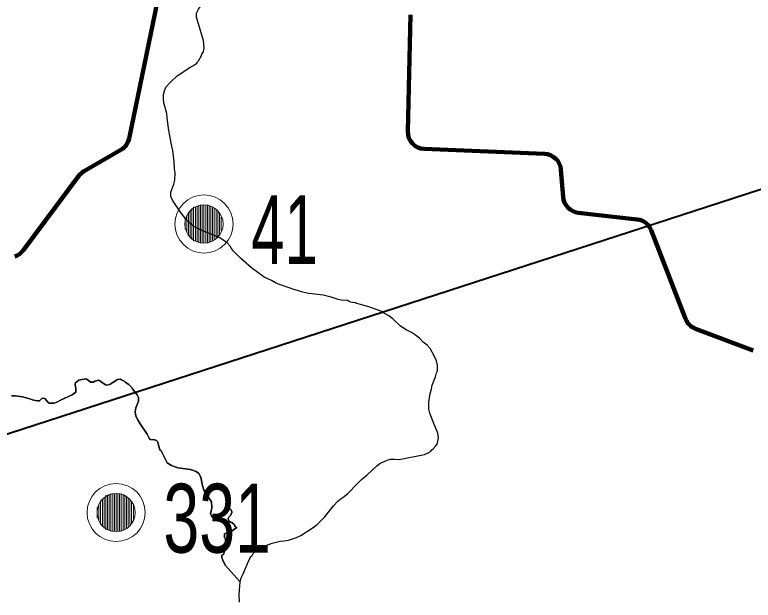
# Model space of a CAD drawing. Extents: x 553962 to 842807, y 8883888 to 9032388.
# Drawn here: x 650234 to 654521, y 8978256 to 8981655 of the extents above; entities that cross this region are included whole.
import ezdxf

# ---------------------------------------------------------------- set-up
doc = ezdxf.new("R2010")
doc.units = 0
doc.header["$LTSCALE"] = 160
for name, color, linetype, lineweight in [('15', 7, 'Continuous', 25), ('21', 7, 'Continuous', 25), ('33', 7, 'Continuous', 13), ('7', 7, 'Continuous', 90)]:
    doc.layers.add(name, color=color, linetype=linetype, lineweight=lineweight)

msp = doc.modelspace()

# ---------------------------------------------------------------- linework, layer by layer
at = {"layer": '15', "lineweight": 40}
msp.add_line((636526.5, 8974783.6), (662912, 8983353), dxfattribs=at)
at = {"layer": '21'}
for points in [[(651329.2, 8981504.8), (651324.1, 8981525.4), (651315.8, 8981549.6), (651288.9, 8981641.9), (651289.1, 8981664.6), (651299.3, 8981688.4), (651318.2, 8981711), (651333.9, 8981725), (651365.1, 8981738), (651389.3, 8981740.7), (651405.3, 8981744.7), (651413.9, 8981744.6), (651443.9, 8981738.3), (651490.1, 8981717.3), (651510.7, 8981716.1), (651563.2, 8981713.8), (651628.8, 8981719.7), (651702.2, 8981736.3), (651767.8, 8981763.3), (651839.3, 8981790.2), (651872.2, 8981818.2)], [(651246.7, 8980448.2), (651228.4, 8980466.7), (651195.7, 8980508.8), (651148.6, 8980577.7), (651139.4, 8980600), (651139.4, 8980625.1), (651157.1, 8980671.4), (651163.4, 8980695), (651164.6, 8980737.8), (651161.4, 8980760), (651159.2, 8980802), (651150.7, 8980866.2), (651141.1, 8980909), (651134.6, 8980951.8), (651125.1, 8980994.6), (651117.6, 8981058.8), (651116.2, 8981081), (651098.4, 8981144.5), (651096.2, 8981168), (651097.4, 8981191.5), (651103.4, 8981214.2), (651111.3, 8981234.3), (651135.2, 8981262.6), (651176.9, 8981299.6), (651255.1, 8981352.6), (651270.8, 8981359.6), (651289.9, 8981373.9), (651292.1, 8981379.2), (651296.9, 8981381.3), (651297.8, 8981386.1), (651302.8, 8981390.3), (651307.9, 8981403.7), (651313.5, 8981408.5), (651320, 8981425.9), (651329.2, 8981440), (651332.6, 8981462.1), (651329.2, 8981504.8)], [(652663, 8979134.8), (652678.9, 8979151.6), (652686.6, 8979162.1), (652693.8, 8979197.9), (652690.7, 8979225.1), (652662.6, 8979291.3), (652643.3, 8979341.8), (652637.4, 8979364.4), (652638.2, 8979406.4), (652644.7, 8979456.9), (652652.2, 8979481.3), (652657.5, 8979504), (652675.7, 8979552), (652682.3, 8979575.3), (652687.5, 8979586.9), (652688.6, 8979599.1), (652687.7, 8979620.8), (652682.1, 8979646.1), (652671.1, 8979670.4), (652645.5, 8979717.7), (652627.8, 8979735.8), (652604.2, 8979754.3), (652582.7, 8979776.6), (652560.9, 8979794.3), (652536.6, 8979810.9), (652506, 8979826.5), (652473.3, 8979847.9), (652428.9, 8979889.5), (652406.1, 8979906.1), (652369.8, 8979926.4), (652365.3, 8979932.1), (652288.4, 8979958.6), (652240.6, 8979972.7), (652218.5, 8979977.9), (652211.8, 8979982.4), (652197.2, 8979985.2), (652185.4, 8979985.9), (652175.1, 8979989.8), (652165.6, 8979996), (652129.4, 8979997.7), (652110.8, 8980001.5), (652070.6, 8980014.5), (652024.3, 8980027.2), (651960.9, 8980035.6), (651938.7, 8980036), (651897.5, 8980046.2), (651875.2, 8980054.8), (651853.1, 8980059.6), (651853.1, 8980059.6), (651832.5, 8980067.7), (651765.6, 8980090.2), (651746.9, 8980097.9), (651723.9, 8980111.4), (651681.9, 8980131.5), (651608.8, 8980185.6), (651544.6, 8980241.2), (651502.5, 8980283.3), (651491.2, 8980297.9), (651483.5, 8980311), (651466.1, 8980330.7), (651424.2, 8980359.6), (651383, 8980378.1), (651319.6, 8980402.5), (651273.9, 8980426.5), (651246.7, 8980448.2)], [(650951, 8979433.5), (650944.7, 8979447.7), (650917.5, 8979483.1), (650912.4, 8979491.5), (650894.9, 8979508), (650874.4, 8979522.5), (650868.4, 8979528.6), (650853.2, 8979534.5), (650847.6, 8979538.8), (650829.4, 8979536.9), (650786.7, 8979510.8), (650777.6, 8979506.9), (650764.8, 8979504.9), (650759.8, 8979506.6), (650721.5, 8979534.2), (650698.9, 8979527.6), (650688.9, 8979522.5), (650674.6, 8979522.7), (650647.9, 8979540.9), (650625.3, 8979538), (650605.6, 8979533.1), (650586.6, 8979517.3), (650584.2, 8979511.4), (650584, 8979507.4), (650588.8, 8979484.8), (650587.9, 8979463.8), (650567, 8979447.9), (650502.8, 8979418.9), (650474.7, 8979403.5), (650460.4, 8979399.1), (650442.6, 8979399), (650430.8, 8979400.6), (650426.9, 8979403.9), (650410.7, 8979425.7), (650407.3, 8979427.7), (650393.2, 8979428.4), (650376.3, 8979413.4)], [(650376.3, 8979413.4), (650393.2, 8979428.4), (650407.3, 8979427.7), (650410.7, 8979425.7), (650426.9, 8979403.9), (650430.8, 8979400.6), (650442.6, 8979399), (650460.4, 8979399.1), (650474.7, 8979403.5), (650502.8, 8979418.9), (650567, 8979447.9), (650587.9, 8979463.8), (650588.8, 8979484.8), (650584, 8979507.4), (650584.2, 8979511.4), (650586.6, 8979517.3), (650605.6, 8979533.1), (650625.3, 8979538), (650647.9, 8979540.9), (650674.6, 8979522.7), (650688.9, 8979522.5), (650698.9, 8979527.6), (650721.5, 8979534.2), (650759.8, 8979506.6), (650764.8, 8979504.9), (650777.6, 8979506.9), (650786.7, 8979510.8), (650829.4, 8979536.9), (650847.6, 8979538.8), (650853.2, 8979534.5), (650868.4, 8979528.6), (650874.4, 8979522.5), (650894.9, 8979508), (650912.4, 8979491.5), (650917.5, 8979483.1), (650944.7, 8979447.7), (650951, 8979433.5)], [(650376.3, 8979413.4), (650364.8, 8979412.9), (650342.7, 8979417.2), (650320.5, 8979425.8), (650277.7, 8979437.4), (650236.5, 8979441.6), (650214.3, 8979441.8)], [(650214.3, 8979441.8), (650236.5, 8979441.6), (650277.7, 8979437.4), (650320.5, 8979425.8), (650342.7, 8979417.2), (650364.8, 8979412.9), (650376.3, 8979413.4)], [(651539.1, 8978367.4), (651455.8, 8978460.3), (651440.9, 8978488.1), (651435.4, 8978503.5), (651435.7, 8978517), (651444.7, 8978520.5), (651457.4, 8978559.4), (651457.5, 8978608.3), (651456.6, 8978611.4), (651451.3, 8978618.1), (651451.4, 8978642.1), (651454.4, 8978643.8), (651484.3, 8978650.4), (651522, 8978677.4), (651510.3, 8978684.8), (651510.9, 8978691.4), (651510.1, 8978693.4), (651493.7, 8978706.9), (651486.2, 8978709.2), (651478.9, 8978714.7), (651472.6, 8978726.5), (651472.6, 8978729.8), (651475.6, 8978737.2), (651486.6, 8978748.4), (651493.6, 8978765.9), (651493.3, 8978769.8), (651488.4, 8978781.9), (651485.4, 8978784.2), (651470.8, 8978788.6), (651456.9, 8978786.8), (651449.2, 8978779.4), (651443.3, 8978762.9), (651441.6, 8978753.5), (651434.1, 8978741.3), (651425.6, 8978737.5), (651399.6, 8978730.3), (651390.9, 8978732.7), (651377.9, 8978741), (651370.6, 8978757.9), (651378.5, 8978792.1), (651375.1, 8978826.2), (651331.8, 8978894.9), (651321, 8978929.1), (651314.3, 8978969.6), (651303, 8978992.4), (651286.5, 8979003.8), (651253.3, 8979014.3), (651180.4, 8979024.5), (651144.4, 8979037.3), (651119, 8979054.4), (651083.1, 8979123.2), (651075.7, 8979129.3), (651061.9, 8979176.7), (651055.8, 8979182.4), (651045.3, 8979187.6), (651020.2, 8979189), (651014.5, 8979196.5), (651003, 8979219.7), (650962.4, 8979279), (650947.7, 8979303.1), (650936.9, 8979325.1), (650931.7, 8979349.5), (650936, 8979372.9), (650951.4, 8979411.7), (650951, 8979433.5)], [(650951, 8979433.5), (650951.4, 8979411.7), (650936, 8979372.9), (650931.7, 8979349.5), (650936.9, 8979325.1), (650947.7, 8979303.1), (650962.4, 8979279), (651003, 8979219.7), (651014.5, 8979196.5), (651020.2, 8979189), (651045.3, 8979187.6), (651055.8, 8979182.4), (651061.9, 8979176.7), (651075.7, 8979129.3), (651083.1, 8979123.2), (651119, 8979054.4), (651144.4, 8979037.3), (651180.4, 8979024.5), (651253.3, 8979014.3), (651286.5, 8979003.8), (651303, 8978992.4), (651314.3, 8978969.6), (651321, 8978929.1), (651331.8, 8978894.9), (651375.1, 8978826.2), (651378.5, 8978792.1), (651370.6, 8978757.9), (651377.9, 8978741), (651390.9, 8978732.7), (651399.6, 8978730.3), (651425.6, 8978737.5), (651434.1, 8978741.3), (651441.6, 8978753.5), (651443.3, 8978762.9), (651449.2, 8978779.4), (651456.9, 8978786.8), (651470.8, 8978788.6), (651485.4, 8978784.2), (651488.4, 8978781.9), (651493.3, 8978769.8), (651493.6, 8978765.9), (651486.6, 8978748.4), (651475.6, 8978737.2), (651472.6, 8978729.8), (651472.6, 8978726.5), (651478.9, 8978714.7), (651486.2, 8978709.2), (651493.7, 8978706.9), (651510.1, 8978693.4), (651510.9, 8978691.4), (651510.3, 8978684.8), (651522, 8978677.4), (651484.3, 8978650.4), (651454.4, 8978643.8), (651451.4, 8978642.1), (651451.3, 8978618.1), (651456.6, 8978611.4), (651457.5, 8978608.3), (651457.4, 8978559.4), (651444.7, 8978520.5), (651435.7, 8978517), (651435.4, 8978503.5), (651440.9, 8978488.1), (651455.8, 8978460.3), (651539.1, 8978367.4)], [(651605.9, 8978511.2), (651611.4, 8978516.3), (651617.1, 8978527.2), (651634.6, 8978542.6), (651658.6, 8978557.4), (651681.3, 8978568.7), (651727.6, 8978587.5), (651751.1, 8978592), (651774.7, 8978598.2), (651798.2, 8978600.6), (651821.8, 8978604.8), (651845.3, 8978611.3), (651868.8, 8978619.8), (651894, 8978631.5), (651965.7, 8978678.5), (651989.3, 8978696.4), (652033, 8978740.1), (652084, 8978803.8), (652109.6, 8978830.5), (652127.9, 8978845.5), (652146.7, 8978858), (652166.8, 8978875), (652186.6, 8978894.8), (652201.5, 8978912.8), (652246.7, 8978956.8), (652279.3, 8978984.2), (652336, 8979036.6), (652352.7, 8979048.8), (652394.7, 8979068.9), (652415.1, 8979074.2), (652438.2, 8979075.5), (652465.1, 8979072.1), (652611.7, 8979102.7), (652633, 8979112.1), (652646.6, 8979119.9), (652654, 8979128.5), (652663, 8979134.8)], [(651538.3, 8978244.1), (651537.2, 8978289.4), (651539.2, 8978314.8), (651539.3, 8978338.3), (651542.4, 8978361), (651548.3, 8978386.1), (651559.9, 8978409.7), (651590, 8978482.4), (651605.9, 8978511.2)]]:
    msp.add_lwpolyline(points, dxfattribs=at)
at = {"layer": '33'}
for p, q in [((651272, 8980540), (651272, 8980340)), ((651282, 8980540), (651282, 8980340)), ((651292, 8980540), (651292, 8980340)), ((651302, 8980550), (651302, 8980330)), ((651312, 8980550), (651312, 8980330)), ((651322, 8980550), (651322, 8980330)), ((651332, 8980550), (651332, 8980330)), ((651342, 8980550), (651342, 8980330)), ((651352, 8980550), (651352, 8980330)), ((651362, 8980550), (651362, 8980330)), ((651372, 8980540), (651372, 8980340)), ((651382, 8980540), (651382, 8980340)), ((651232, 8980490), (651232, 8980390)), ((651242, 8980510), (651242, 8980370)), ((651252, 8980520), (651252, 8980360)), ((651262, 8980530), (651262, 8980350)), ((651392, 8980530), (651392, 8980350)), ((651402, 8980520), (651402, 8980360)), ((651412, 8980510), (651412, 8980370)), ((651422, 8980500), (651422, 8980380)), ((651222, 8980470), (651222, 8980410)), ((651432, 8980480), (651432, 8980400)), ((650762, 8978865), (650762, 8978665)), ((650772, 8978865), (650772, 8978665)), ((650782, 8978865), (650782, 8978665)), ((650792, 8978875), (650792, 8978655)), ((650802, 8978875), (650802, 8978655)), ((650812, 8978875), (650812, 8978655)), ((650822, 8978875), (650822, 8978655)), ((650832, 8978875), (650832, 8978655)), ((650842, 8978875), (650842, 8978655)), ((650852, 8978875), (650852, 8978655)), ((650862, 8978865), (650862, 8978665)), ((650872, 8978865), (650872, 8978665)), ((650732, 8978835), (650732, 8978695)), ((650742, 8978845), (650742, 8978685)), ((650752, 8978855), (650752, 8978675)), ((650882, 8978855), (650882, 8978675)), ((650892, 8978845), (650892, 8978685)), ((650902, 8978835), (650902, 8978695)), ((650912, 8978825), (650912, 8978705)), ((650712, 8978795), (650712, 8978735)), ((650722, 8978815), (650722, 8978715)), ((650922, 8978805), (650922, 8978725))]:
    msp.add_line(p, q, dxfattribs=at)
for centre, radius in [((651332, 8980440), 168.7), ((651332, 8980440), 111), ((650822, 8978765), 168.7), ((650822, 8978765), 111)]:
    msp.add_circle(centre, radius, dxfattribs=at)
at = {"layer": '7'}
for p, q in [((650897.2, 8980936.3), (651141.2, 8982123.4)), ((652530.6, 8981655.1), (652515.3, 8980978.2)), ((652611.2, 8980876), (653308.7, 8980847.3)), ((650633.1, 8980744.2), (650849.5, 8980870)), ((653404.3, 8980755.3), (653416.9, 8980597.3)), ((650281.3, 8980286.2), (650603.2, 8980717.6)), ((653505.3, 8980505.9), (653846.9, 8980467.2)), ((653928.9, 8980404), (654128.3, 8979889.7)), ((654186.1, 8979832.4), (654520.9, 8979705.5))]:
    msp.add_line(p, q, dxfattribs=at)
for centre, start, end in [((652615.3, 8980975.9), 178.7047, 267.6428), ((650799.3, 8980956.4), 300.1542, 348.3852), ((653304.6, 8980747.4), 4.5609, 87.6428), ((650683.4, 8980657.8), 120.1542, 143.27), ((653516.6, 8980605.3), 184.5609, 263.5404), ((653835.6, 8980367.9), 21.1918, 83.5404), ((650201.2, 8980346), 288.8523, 323.27), ((654221.5, 8979925.9), 201.1918, 249.2509)]:
    msp.add_arc(centre, 100, start, end, dxfattribs=at)

# ---------------------------------------------------------------- texts
at = {"layer": '33'}
for s, width, p in [('41', 0.65, (651606.2, 8980207.1)), ('331', 0.7, (651096.2, 8978532.1))]:
    msp.add_text(s, height=400, dxfattribs=dict(at, width=width)).set_placement(p)

doc.saveas('drawing.dxf')
